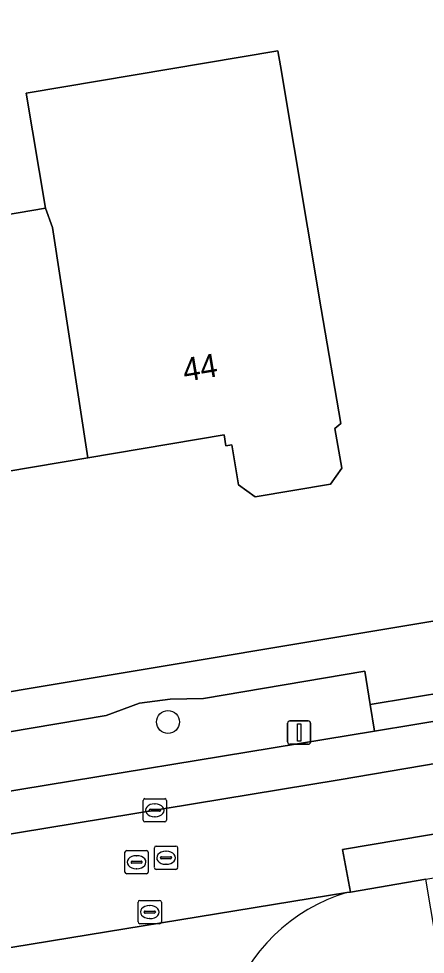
# Model space of a CAD drawing. Extents: x 161772 to 163126, y 383092 to 383917.
# Drawn here: x 162275.49 to 162292.96, y 383624.94 to 383665.1 of the extents above; entities that cross this region are included whole.
import ezdxf

# ---------------------------------------------------------------- set-up
doc = ezdxf.new("R2010")
doc.units = 0
for name, color, linetype in [('IMGEO_Boom', 7, 'Continuous'), ('IMGEO_Erf', 7, 'Continuous'), ('IMGEO_Groenvoorziening', 7, 'Continuous'), ('IMGEO_Lichtmast', 7, 'Continuous'), ('IMGEO_Pand', 7, 'Continuous'), ('IMGEO_Pand_nummerreeks', 7, 'Continuous'), ('IMGEO_Rijbaan_lokaal_gesloten', 7, 'Continuous'), ('IMGEO_Rioolput', 7, 'Continuous'), ('IMGEO_Voetpad_open', 7, 'Continuous')]:
    doc.layers.add(name, color=color, linetype=linetype)

msp = doc.modelspace()

# ---------------------------------------------------------------- linework, layer by layer
at = {"layer": 'IMGEO_Boom'}
msp.add_circle((162281.906, 383634.913), 0.489, dxfattribs=at)
at = {"layer": 'IMGEO_Erf'}
for points in [[(162255.603, 383707.378), (162240.556, 383632.345), (162241.527, 383630.611), (162299.718, 383640.313), (162304.798, 383641.16), (162310.606, 383642.128), (162312.79, 383644.774), (162313.196, 383652.957), (162317.249, 383713.725)], [(162273.101, 383656.374), (162276.641, 383656.972), (162275.808, 383661.901), (162286.624, 383663.728), (162286.734, 383663.083), (162288.495, 383652.653), (162289.327, 383647.722), (162289.081, 383647.518), (162289.37, 383645.807), (162288.885, 383645.126), (162285.651, 383644.579), (162284.932, 383645.091), (162284.643, 383646.805), (162284.396, 383646.763), (162284.315, 383647.242), (162278.457, 383646.253), (162272.588, 383645.262)]]:
    msp.add_lwpolyline(points, dxfattribs=at)
at = {"layer": 'IMGEO_Groenvoorziening'}
msp.add_lwpolyline([(162272.296, 383631.489), (162290.774, 383634.516), (162290.595, 383635.663), (162290.371, 383637.096), (162283.43, 383635.915), (162282.002, 383635.896), (162280.679, 383635.719), (162279.252, 383635.195), (162271.859, 383633.943), (162272.095, 383632.618)], close=True, dxfattribs=at)
at = {"layer": 'IMGEO_Lichtmast'}
for p, q in [((162287.046, 383634.058), (162287.046, 383634.858)), ((162287.046, 383634.858), (162287.046, 383634.058)), ((162287.146, 383634.958), (162287.936, 383634.958)), ((162287.936, 383634.958), (162287.146, 383634.958)), ((162288.036, 383634.858), (162288.036, 383634.058)), ((162288.036, 383634.058), (162288.036, 383634.858)), ((162287.936, 383633.958), (162287.146, 383633.958)), ((162287.146, 383633.958), (162287.936, 383633.958))]:
    msp.add_line(p, q, dxfattribs=at)
msp.add_lwpolyline([(162287.466, 383634.833), (162287.616, 383634.833), (162287.616, 383634.083), (162287.466, 383634.083), (162287.466, 383634.833)], dxfattribs=at)
for centre, start, end in [((162287.146, 383634.858), 90, 180), ((162287.146, 383634.858), 90, 180), ((162287.936, 383634.858), 0, 90), ((162287.936, 383634.858), 360, 90), ((162287.146, 383634.058), 180, 270), ((162287.146, 383634.058), 180, 270), ((162287.936, 383634.058), 270, 0), ((162287.936, 383634.058), 270, 0)]:
    msp.add_arc(centre, 0.1, start, end, dxfattribs=at)
at = {"layer": 'IMGEO_Pand'}
for points in [[(162278.457, 383646.253), (162284.315, 383647.242), (162284.396, 383646.763), (162284.643, 383646.805), (162284.932, 383645.091), (162285.651, 383644.579), (162288.885, 383645.126), (162289.37, 383645.807), (162289.081, 383647.518), (162289.327, 383647.722), (162288.495, 383652.653), (162286.734, 383663.083), (162286.624, 383663.728), (162275.808, 383661.901), (162276.641, 383656.972), (162276.949, 383656.141)], [(162278.457, 383646.253), (162276.949, 383656.141), (162276.641, 383656.972), (162273.101, 383656.374), (162273.161, 383656.017), (162270.514, 383655.57), (162269.762, 383660.027), (162265.754, 383659.35), (162266.437, 383655.3), (162265.905, 383655.21), (162266.946, 383649.047), (162267.778, 383644.116), (162268.158, 383644.18), (162268.45, 383642.45), (162269.181, 383641.93), (162272.163, 383642.433), (162272.661, 383643.135), (162272.371, 383644.854), (162272.649, 383644.901), (162272.588, 383645.262)]]:
    msp.add_lwpolyline(points, close=True, dxfattribs=at)
at = {"layer": 'IMGEO_Rijbaan_lokaal_gesloten'}
for points in [[(162218.542, 383618.178), (162232.617, 383620.137), (162272.581, 383626.655), (162272.867, 383624.864), (162289.596, 383627.588), (162289.753, 383627.613), (162289.408, 383629.436), (162310.979, 383633.067), (162401.14, 383648.038), (162400.705, 383651), (162324.366, 383638.28), (162324.048, 383640.04), (162323.182, 383639.733), (162309.656, 383637.487), (162308.33, 383637.502), (162308.644, 383635.717), (162289.263, 383632.424), (162269.16, 383629.116), (162243.686, 383625.013), (162243.382, 383626.82), (162242.808, 383626.724), (162228.274, 383624.366), (162228.426, 383622.554), (162218.34, 383621.161)], [(162289.596, 383627.588), (162272.867, 383624.864)]]:
    msp.add_lwpolyline(points, dxfattribs=at)
for points in [[(162324.9, 383633.54), (162333.485, 383634.967), (162362.872, 383639.912), (162365.043, 383640.214), (162366.064, 383640.384), (162370.817, 383641.176), (162401.438, 383646.278), (162401.14, 383648.038), (162310.979, 383633.067), (162289.408, 383629.436), (162289.753, 383627.613), (162292.98, 383628.169), (162301.092, 383629.557), (162308.129, 383630.758), (162321.326, 383632.951)], [(162272.296, 383631.489), (162267.378, 383630.683), (162243.382, 383626.82), (162243.686, 383625.013), (162269.16, 383629.116), (162289.263, 383632.424), (162308.644, 383635.717), (162308.33, 383637.502), (162304.914, 383636.914), (162300.52, 383636.158), (162294.25, 383635.086), (162290.774, 383634.516)]]:
    msp.add_lwpolyline(points, close=True, dxfattribs=at)
msp.add_arc((162291.752, 383620.318), 7.583, 106.515, 161.8511, dxfattribs=at)
at = {"layer": 'IMGEO_Rioolput'}
for p, q in [((162280.84, 383630.694), (162280.84, 383631.546)), ((162280.915, 383631.62), (162281.767, 383631.62)), ((162281.841, 383631.546), (162281.841, 383630.694)), ((162281.099, 383631.114), (162281.099, 383631.126)), ((162281.537, 383631.077), (162281.139, 383631.077)), ((162281.142, 383631.163), (162281.54, 383631.163)), ((162281.328, 383631.4), (162281.353, 383631.4)), ((162281.583, 383631.126), (162281.583, 383631.114)), ((162281.767, 383630.62), (162280.915, 383630.62)), ((162281.351, 383630.84), (162281.326, 383630.84)), ((162280.133, 383629.393), (162280.985, 383629.393)), ((162281.321, 383628.658), (162281.321, 383629.51)), ((162281.396, 383629.584), (162282.248, 383629.584)), ((162282.322, 383629.51), (162282.322, 383628.658)), ((162280.058, 383628.467), (162280.058, 383629.319)), ((162280.546, 383629.173), (162280.571, 383629.173)), ((162281.059, 383629.319), (162281.059, 383628.467)), ((162281.58, 383629.078), (162281.58, 383629.09)), ((162282.018, 383629.041), (162281.62, 383629.041)), ((162281.623, 383629.127), (162282.021, 383629.127)), ((162281.809, 383629.364), (162281.834, 383629.364)), ((162282.064, 383629.09), (162282.064, 383629.078)), ((162280.317, 383628.887), (162280.317, 383628.899)), ((162280.755, 383628.85), (162280.357, 383628.85)), ((162280.36, 383628.936), (162280.758, 383628.936)), ((162280.569, 383628.613), (162280.544, 383628.613)), ((162280.801, 383628.899), (162280.801, 383628.887)), ((162281.832, 383628.804), (162281.807, 383628.804)), ((162280.985, 383628.393), (162280.133, 383628.393)), ((162282.248, 383628.584), (162281.396, 383628.584)), ((162280.62, 383626.327), (162280.62, 383627.179)), ((162280.695, 383627.253), (162281.547, 383627.253)), ((162281.108, 383627.033), (162281.133, 383627.033)), ((162281.621, 383627.179), (162281.621, 383626.327)), ((162280.879, 383626.747), (162280.879, 383626.759)), ((162281.317, 383626.71), (162280.919, 383626.71)), ((162280.922, 383626.796), (162281.32, 383626.796)), ((162281.363, 383626.759), (162281.363, 383626.747)), ((162281.547, 383626.253), (162280.695, 383626.253)), ((162281.131, 383626.473), (162281.106, 383626.473))]:
    msp.add_line(p, q, dxfattribs=at)
for points in [[(162280.84, 383630.694), (162280.84, 383631.546)], [(162280.915, 383631.62), (162281.767, 383631.62)], [(162281.841, 383631.546), (162281.841, 383630.694)], [(162281.767, 383630.62), (162280.915, 383630.62)], [(162280.133, 383629.393), (162280.985, 383629.393)], [(162281.321, 383628.658), (162281.321, 383629.51)], [(162281.396, 383629.584), (162282.248, 383629.584)], [(162282.322, 383629.51), (162282.322, 383628.658)], [(162280.058, 383628.467), (162280.058, 383629.319)], [(162281.059, 383629.319), (162281.059, 383628.467)], [(162280.985, 383628.393), (162280.133, 383628.393)], [(162282.248, 383628.584), (162281.396, 383628.584)], [(162280.62, 383626.327), (162280.62, 383627.179)], [(162280.695, 383627.253), (162281.547, 383627.253)], [(162281.621, 383627.179), (162281.621, 383626.327)], [(162281.547, 383626.253), (162280.695, 383626.253)]]:
    msp.add_lwpolyline(points, dxfattribs=at)
for centre, radius, start, end in [((162280.917, 383631.544), 0.0765, 91.552, 178.448), ((162280.917, 383631.544), 0.0765, 91.552, 178.448), ((162281.765, 383631.544), 0.0765, 1.552, 88.448), ((162281.765, 383631.544), 0.0765, 1.552, 88.448), ((162281.139, 383631.123), 0.0403, 85.8775, 175.7526), ((162281.136, 383631.113), 0.0366, 178.938, 274.7102), ((162281.54, 383631.12), 0.043, 264.8664, 352.4533), ((162281.544, 383631.125), 0.0386, 1.7309, 96.639), ((162280.917, 383630.696), 0.0765, 181.552, 268.448), ((162280.917, 383630.696), 0.0765, 181.552, 268.448), ((162281.765, 383630.696), 0.0765, 271.552, 358.448), ((162281.765, 383630.696), 0.0765, 271.552, 358.448), ((162280.135, 383629.317), 0.0765, 91.552, 178.448), ((162280.135, 383629.317), 0.0765, 91.552, 178.448), ((162280.983, 383629.317), 0.0765, 1.552, 88.448), ((162280.983, 383629.317), 0.0765, 1.552, 88.448), ((162281.398, 383629.508), 0.0765, 91.552, 178.448), ((162281.398, 383629.508), 0.0765, 91.552, 178.448), ((162282.246, 383629.508), 0.0765, 1.552, 88.448), ((162282.246, 383629.508), 0.0765, 1.552, 88.448), ((162281.62, 383629.087), 0.0403, 85.8775, 175.7526), ((162281.617, 383629.077), 0.0366, 178.938, 274.7102), ((162282.021, 383629.084), 0.043, 264.8664, 352.4533), ((162282.025, 383629.089), 0.0386, 1.7309, 96.639), ((162280.357, 383628.896), 0.0403, 85.8775, 175.7526), ((162280.354, 383628.886), 0.0366, 178.938, 274.7102), ((162280.758, 383628.893), 0.043, 264.8664, 352.4533), ((162280.762, 383628.898), 0.0386, 1.7309, 96.639), ((162281.398, 383628.66), 0.0765, 181.552, 268.448), ((162281.398, 383628.66), 0.0765, 181.552, 268.448), ((162282.246, 383628.66), 0.0765, 271.552, 358.448), ((162282.246, 383628.66), 0.0765, 271.552, 358.448), ((162280.135, 383628.469), 0.0765, 181.552, 268.448), ((162280.135, 383628.469), 0.0765, 181.552, 268.448), ((162280.983, 383628.469), 0.0765, 271.552, 358.448), ((162280.983, 383628.469), 0.0765, 271.552, 358.448), ((162280.697, 383627.177), 0.0765, 91.552, 178.448), ((162280.697, 383627.177), 0.0765, 91.552, 178.448), ((162281.545, 383627.177), 0.0765, 1.552, 88.448), ((162281.545, 383627.177), 0.0765, 1.552, 88.448), ((162280.919, 383626.756), 0.0403, 85.8775, 175.7526), ((162280.916, 383626.746), 0.0366, 178.938, 274.7102), ((162281.32, 383626.753), 0.043, 264.8664, 352.4533), ((162281.324, 383626.758), 0.0386, 1.7309, 96.639), ((162280.697, 383626.329), 0.0765, 181.552, 268.448), ((162280.697, 383626.329), 0.0765, 181.552, 268.448), ((162281.545, 383626.329), 0.0765, 271.552, 358.448), ((162281.545, 383626.329), 0.0765, 271.552, 358.448)]:
    msp.add_arc(centre, radius, start, end, dxfattribs=at)
for centre, major_axis, ratio, start_param, end_param in [((162281.327, 383631.12), (-0.387, 0.002), 0.722429, 4.712389, 7.853982), ((162281.352, 383631.12), (-0.39, 0.002), 0.717154, 1.570796, 4.712389), ((162280.545, 383628.893), (-0.387, 0.002), 0.722429, 4.712389, 7.853982), ((162280.57, 383628.893), (-0.39, 0.002), 0.717154, 1.570796, 4.712389), ((162281.808, 383629.084), (-0.387, 0.002), 0.722429, 4.712389, 7.853982), ((162281.833, 383629.084), (-0.39, 0.002), 0.717154, 1.570796, 4.712389), ((162281.107, 383626.753), (-0.387, 0.002), 0.722429, 4.712389, 7.853982), ((162281.132, 383626.753), (-0.39, 0.002), 0.717154, 1.570796, 4.712389)]:
    msp.add_ellipse(centre, major_axis=major_axis, ratio=ratio, start_param=start_param, end_param=end_param, dxfattribs=at)
at = {"layer": 'IMGEO_Voetpad_open'}
for points in [[(162314.799, 383642.8), (162310.606, 383642.128), (162304.798, 383641.16), (162299.718, 383640.313), (162241.527, 383630.611), (162237.463, 383629.88)], [(162279.252, 383635.195), (162280.679, 383635.719), (162282.002, 383635.896), (162283.43, 383635.915), (162290.371, 383637.096), (162290.595, 383635.663), (162294.059, 383636.229), (162293.725, 383638.228), (162300.022, 383639.206), (162300.335, 383637.289), (162304.73, 383638.059), (162304.427, 383639.935), (162311.792, 383641.102), (162312.113, 383639.125)], [(162257.014, 383631.404), (162266.97, 383633.115), (162267.184, 383631.841), (162272.095, 383632.618), (162271.859, 383633.943), (162279.252, 383635.195)], [(162297.867, 383626.193), (162296.957, 383626.246), (162293.414, 383625.622), (162292.98, 383628.169), (162289.753, 383627.613), (162289.596, 383627.588)]]:
    msp.add_lwpolyline(points, dxfattribs=at)
msp.add_lwpolyline([(162290.774, 383634.516), (162294.25, 383635.086), (162294.059, 383636.229), (162290.595, 383635.663)], close=True, dxfattribs=at)
msp.add_arc((162291.752, 383620.318), 7.583, 106.515, 161.8511, dxfattribs=at)

# ---------------------------------------------------------------- texts
at = {"layer": 'IMGEO_Pand_nummerreeks'}
msp.add_text('44', height=1, rotation=9.5835, dxfattribs=at).set_placement((162282.628, 383649.513))

doc.saveas('drawing.dxf')
